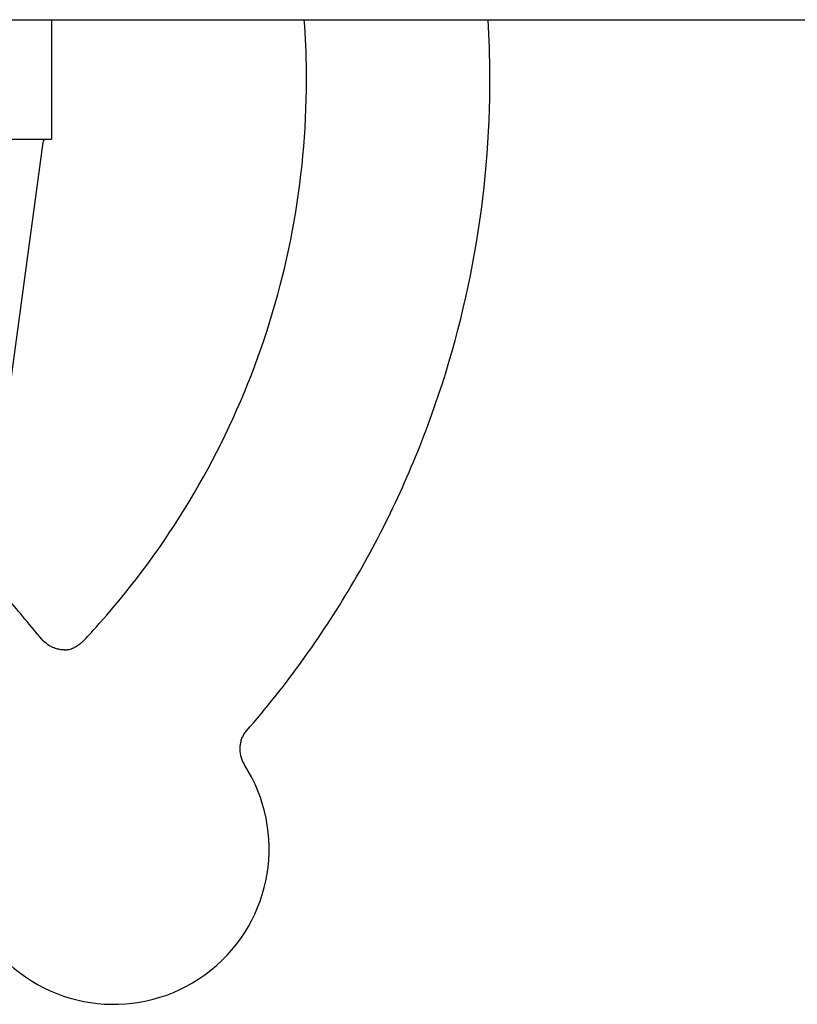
# Model space of a CAD drawing. Header units: inches. Extents: x 24 to 1128, y -69 to 748.
# Tile 479 of 656: x 625.52 to 627.15, y 356.05 to 358.11. Entities that reach past the tile are written whole.
import ezdxf

# ---------------------------------------------------------------- set-up
doc = ezdxf.new("R2010")
doc.units = ezdxf.units.IN
doc.header["$LTSCALE"] = 32
doc.header["$MEASUREMENT"] = 0
doc.layers.add('Visible (ANSI)', color=7, linetype='Continuous', lineweight=30)

msp = doc.modelspace()

# ---------------------------------------------------------------- linework, layer by layer
at = {"layer": 'Visible (ANSI)'}
for p, q in [((622.28763, 358.10867), (664.65913, 358.10867)), ((625.58994, 358.10867), (625.58994, 357.85867)), ((625.42808, 357.85867), (625.58994, 357.85867)), ((625.57207, 357.85191), (625.47173, 357.11193))]:
    msp.add_line(p, q, dxfattribs=at)
for centre, radius, start, end in [((625.57981, 357.85086), 0.00781, 90, 172.27803), ((625.72016, 356.37497), 0.325, 224.62068, 32.74638)]:
    msp.add_arc(centre, radius, start, end, dxfattribs=at)
for points, knots in [([(625.6927, 356.84904), (625.76221, 356.92738), (625.82451, 357.01216), (625.93256, 357.19172), (625.97831, 357.2865), (626.05172, 357.48286), (626.07937, 357.58443), (626.11564, 357.79094), (626.12426, 357.89588), (626.12286, 358.03674), (626.12136, 358.07274), (626.11873, 358.10867)], [1.1103155, 1.1103155, 1.1103155, 1.1103155, 1.29450783, 1.29450783, 1.47870016, 1.47870016, 1.66289249, 1.66289249, 1.84708482, 1.84708482, 1.91036878, 1.91036878, 1.91036878, 1.91036878]), ([(625.99819, 356.62166), (626.07972, 356.71555), (626.15279, 356.8168), (626.27967, 357.03078), (626.33348, 357.14349), (626.4201, 357.37676), (626.4529, 357.4973), (626.49646, 357.74233), (626.50721, 357.86681), (626.50661, 358.03042), (626.50536, 358.06958), (626.50301, 358.10867)], [1.12105093, 1.12105093, 1.12105093, 1.12105093, 1.3009772, 1.3009772, 1.48090347, 1.48090347, 1.66082974, 1.66082974, 1.84075601, 1.84075601, 1.89738324, 1.89738324, 1.89738324, 1.89738324]), ([(625.57007, 356.81324), (625.54648, 356.84142), (625.5229, 356.8696), (625.47574, 356.92597), (625.45215, 356.95415), (625.40499, 357.01052), (625.3814, 357.0387), (625.33423, 357.09507), (625.31065, 357.12326), (625.26347, 357.17964), (625.23989, 357.20783), (625.2163, 357.23602)], [0.8598495, 0.8598495, 0.8598495, 0.8598495, 1.1611291, 1.1611291, 1.4624087, 1.4624087, 1.7636884, 1.7636884, 2.064968, 2.064968, 2.3662476, 2.3662476, 2.3662476, 2.3662476]), ([(625.61658, 356.79099), (625.61767, 356.79101), (625.61874, 356.79105), (625.6206, 356.79119), (625.6214, 356.79126), (625.62282, 356.79142), (625.62345, 356.7915), (625.62471, 356.79169), (625.62523, 356.79177), (625.62622, 356.79195), (625.62665, 356.79204), (625.62848, 356.79244), (625.63033, 356.79292), (625.63365, 356.79407), (625.6351, 356.79465), (625.63794, 356.79601), (625.63924, 356.79669), (625.64193, 356.79828), (625.64328, 356.79914), (625.64661, 356.80145), (625.64867, 356.80301), (625.65283, 356.80642), (625.65497, 356.8083), (625.65996, 356.81296), (625.66279, 356.81581), (625.67102, 356.82454), (625.67619, 356.83049), (625.68513, 356.84054), (625.68893, 356.84479), (625.6927, 356.84904)], [0.00314107, 0.00314107, 0.00314107, 0.00314107, 0.01301858, 0.01301858, 0.02121097, 0.02121097, 0.02920172, 0.02920172, 0.04075171, 0.04075171, 0.05647263, 0.05647263, 0.08940203, 0.08940203, 0.11661194, 0.11661194, 0.1362535, 0.1362535, 0.15253555, 0.15253555, 0.17381931, 0.17381931, 0.19549602, 0.19549602, 0.2259975, 0.2259975, 0.28692043, 0.28692043, 0.33021242, 0.33021242, 0.33021242, 0.33021242]), ([(625.61766, 356.79098), (625.61534, 356.79098), (625.61277, 356.79111), (625.60709, 356.79182), (625.60398, 356.79241), (625.59732, 356.79431), (625.59377, 356.79563), (625.58657, 356.7992), (625.58292, 356.80145), (625.57605, 356.80681), (625.57284, 356.80992), (625.57007, 356.81324)], [0, 0, 0, 0, 0.003697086, 0.003697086, 0.007394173, 0.007394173, 0.011091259, 0.011091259, 0.014788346, 0.014788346, 0.018485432, 0.018485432, 0.018485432, 0.018485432]), ([(625.98684, 356.60221), (625.98731, 356.60352), (625.98783, 356.60485), (625.989, 356.60753), (625.98964, 356.60887), (625.99105, 356.61154), (625.99181, 356.61286), (625.99345, 356.61548), (625.99433, 356.61676), (625.99619, 356.61927), (625.99717, 356.62049), (625.99819, 356.62166)], [0, 0, 0, 0, 0.003075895, 0.003075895, 0.00615179, 0.00615179, 0.009227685, 0.009227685, 0.012303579, 0.012303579, 0.015379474, 0.015379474, 0.015379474, 0.015379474]), ([(625.98684, 356.60221), (625.98653, 356.60132), (625.98616, 356.60022), (625.98538, 356.59736), (625.98495, 356.59561), (625.98419, 356.59104), (625.98383, 356.58822), (625.98373, 356.58085), (625.98396, 356.57626), (625.98652, 356.56482), (625.98895, 356.55785), (625.9935, 356.55077)], [6.62554278, 6.62554278, 6.62554278, 6.62554278, 6.64567422, 6.64567422, 6.66580566, 6.66580566, 6.6859371, 6.6859371, 6.70606854, 6.70606854, 6.72619998, 6.72619998, 6.72619998, 6.72619998])]:
    msp.add_open_spline(points, degree=3, knots=knots, dxfattribs=at)

doc.saveas('drawing.dxf')
